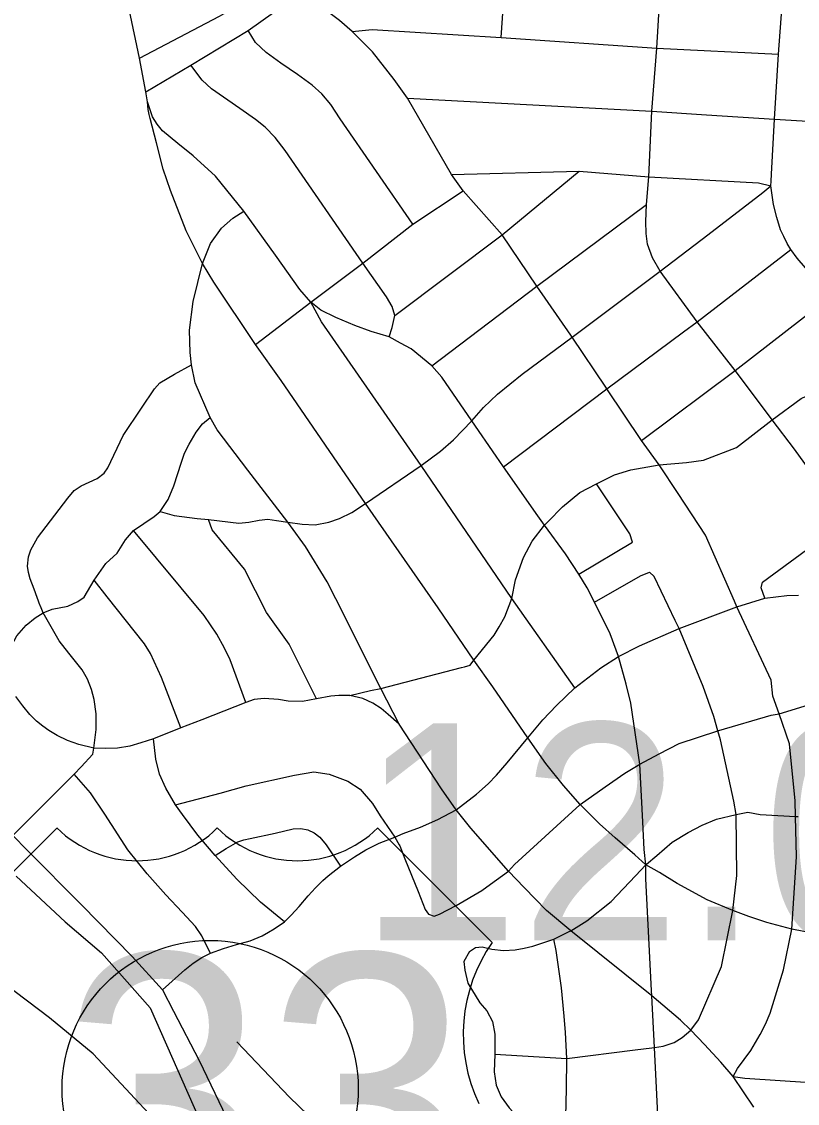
# Model space of a CAD drawing. Extents: x 1729596 to 1934326, y 644115 to 911751.
# Drawn here: x 1808287 to 1812216, y 725942 to 731420 of the extents above; entities that cross this region are included whole.
import ezdxf

# ---------------------------------------------------------------- set-up
doc = ezdxf.new("R2010")
doc.units = 0
for name, color, linetype in [('Default', 7, 'Continuous'), ('GM_X_City_Street', 7, 'Continuous'), ('GM_X_Corporation', 7, 'Continuous'), ('GM_X_Township', 7, 'Continuous'), ('GM_X_US_Route', 7, 'Continuous'), ('GM_X_US_Shield', 7, 'Continuous')]:
    doc.layers.add(name, color=color, linetype=linetype)

msp = doc.modelspace()

# ---------------------------------------------------------------- linework, layer by layer
at = {"layer": 'Default'}
msp.add_circle((1809241.7, 726017.3), 750, dxfattribs=at)
at = {"layer": 'GM_X_City_Street'}
for points in [[(1812064.7, 729436), (1811901.5, 729654.1), (1811707.8, 729900.7), (1811520.8, 730157.3), (1811482.7, 730223.5), (1811456.2, 730293.1), (1811449.6, 730347.7), (1811447.9, 730407.3), (1811451.2, 730493.4), (1811463.6, 730633.9), (1811477.9, 730967.2), (1811504.2, 731286.2), (1811525.7, 731655.4), (1811571.1, 732469.5), (1811613.6, 733276.8), (1811614.9, 733300.7)], [(1808933.6, 730950.6), (1808927.7, 730975), (1808924.9, 731014), (1808915.5, 731064.3), (1808884.4, 731234.4), (1808773.2, 731765.5), (1808773.2, 731832.8)], [(1811068, 729831.7), (1810896.9, 730080.3), (1810720.9, 730339.7), (1810522.9, 730562.5), (1810464.1, 730645.2), (1810240.6, 731033), (1810174.5, 731126.5), (1810063.3, 731267.1), (1809960.3, 731370.1), (1809896.5, 731425.7), (1809796.8, 731500.9), (1809813.1, 731765.8), (1809813.6, 731773.3)], [(1810715.7, 731339), (1810737, 731658.6)], [(1812257.3, 730172.7), (1812214.3, 730223), (1812182.2, 730266.4), (1812164.8, 730295.9), (1812147.5, 730331.5), (1812131, 730366.3), (1812111.9, 730427.9), (1812095.4, 730493.8), (1812081.5, 730589.3), (1812082.3, 730611.9), (1812085, 730648.4), (1812100.6, 730926.1), (1812120.6, 731255.1), (1812146.6, 731618)], [(1808884.4, 731234.4), (1809289.9, 731448.6), (1809371.7, 731494.4), (1809432.2, 731512.3), (1809481.2, 731523.8), (1809540.1, 731525.4), (1809626.8, 731512.3), (1809796.8, 731500.9)], [(1808915.5, 731064.3), (1809144.4, 731200), (1809433.8, 731375), (1809626.8, 731512.3)], [(1809960.3, 731370.1), (1810061.7, 731379.9), (1810715.7, 731339), (1811504.2, 731286.2), (1812120.6, 731255.1)], [(1810268.4, 730393.7), (1809899.8, 730928.6), (1809852.4, 731000.6), (1809806.6, 731054.5), (1809759.2, 731098.7), (1809684, 731152.6), (1809600.6, 731209.9), (1809525.4, 731263.8), (1809471.4, 731314.5), (1809433.8, 731375)], [(1810148, 729823.9), (1810163.4, 729871.8), (1810177.3, 729932), (1810163.4, 729976.8), (1810135.6, 730026.2), (1810015.1, 730196.5), (1809622.2, 730767.6), (1809570.7, 730833), (1809520.5, 730886.1), (1809471.4, 730925.3), (1809391.3, 730981), (1809249, 731079), (1809201.6, 731123.2), (1809144.4, 731200)], [(1810689.9, 729219.7), (1810566.4, 729397.8), (1810415.1, 729620.1), (1810364.2, 729677.2), (1810259.2, 729763.7), (1810205.1, 729791.5), (1810148, 729823.9), (1810057.1, 729851.5), (1809974.8, 729881), (1809878.4, 729921.4), (1809802.1, 729958.3), (1809752.5, 729999.1), (1809696.5, 730064.4), (1809573.6, 730237.8), (1809412.1, 730460.7), (1809268.7, 730636.8), (1809155.9, 730741.2), (1809078, 730803.8), (1809000.1, 730867.8), (1808973.6, 730901.2), (1808950, 730937.4), (1808924.9, 731014)], [(1810240.6, 731033), (1811477.9, 730967.2), (1811755.1, 730948.7), (1812100.6, 730926.1), (1812435.6, 730905.3), (1813230.1, 730807.5), (1813233.7, 730807.3), (1813987.4, 730807.1), (1814024.8, 730804.5), (1814921.5, 730747.2), (1814957.3, 730744.9)], [(1812310, 726800.5), (1812188, 726823.8), (1812060.5, 726858), (1811969.6, 726888.3), (1811888.8, 726919.4), (1811758.6, 726973.7), (1811606.7, 727055.3), (1811517.5, 727111.7), (1811447.7, 727150.1), (1811392.2, 727201.3), (1811292.4, 727287), (1811213.4, 727357.3), (1811115.3, 727455.4), (1811031.6, 727551.2), (1810941.5, 727663.9), (1810851.5, 727793.1), (1810672.6, 728050.9), (1810578, 728187.2), (1810396.6, 728451.1), (1810028.4, 728980.3), (1809601.7, 729602.8), (1809471.2, 729784.7), (1809259.8, 730100.2), (1809203.8, 730195), (1809119.9, 730361.3), (1809040.4, 730565.8), (1809004.2, 730673), (1808969.4, 730806.6), (1808938.8, 730929), (1808933.6, 730950.6)], [(1810177.3, 729932), (1810720.9, 730339.7), (1811110.2, 730662.2)], [(1810464.1, 730645.2), (1811110.2, 730662.2), (1811463.6, 730633.9), (1812019, 730603.2), (1812081.5, 730589.3)], [(1808989.4, 728939.2), (1809059.3, 728918.9), (1809175.9, 728903.4), (1809233.4, 728898.7), (1809387.2, 728880.1), (1809437, 728886.3), (1809489.8, 728895.6), (1809533.4, 728900.3), (1809578.4, 728894.1), (1809635.2, 728884.8), (1809708.2, 728875.4), (1809773.5, 728872.3), (1809843.4, 728884.8), (1809897, 728903.4), (1809959.2, 728933.7), (1810028.4, 728980.3), (1810309.7, 729173), (1810407.6, 729244.6), (1810473.8, 729302.1), (1810566.4, 729397.8), (1810626.7, 729465.7), (1810697.7, 729533.6), (1810822.8, 729635.6), (1811074.4, 729822.4), (1811520.8, 730157.3), (1811762, 730340.2), (1812041.6, 730554.6), (1812081.5, 730589.3)], [(1809471.2, 729784.7), (1809752.5, 729999.1), (1810015.1, 730196.5), (1810268.4, 730393.7), (1810522.9, 730562.5)], [(1809648.1, 728866.9), (1809635.2, 728884.8), (1809433.1, 729149), (1809276.9, 729352.6), (1809241.9, 729414.7), (1809166.3, 729590.3), (1809147.9, 729682.1), (1809141.3, 729744.7), (1809137, 729857.7), (1809155.7, 730002.2), (1809203.8, 730195), (1809244.2, 730296), (1809298.6, 730373.7), (1809356.2, 730425), (1809412.1, 730460.7)], [(1810364.2, 729677.2), (1810896.9, 730080.3), (1811451.2, 730493.4)], [(1811639.4, 729850), (1811707.8, 729900.7), (1812182.2, 730266.4)], [(1811426.5, 729299), (1811901.5, 729654.1), (1812412.2, 730050.3)], [(1811089.2, 728046.2), (1810770.3, 728499.1), (1810309.7, 729173), (1809805.3, 729899.7), (1809752.5, 729999.1)], [(1810727, 729166.2), (1811250.4, 729561.5), (1811639.4, 729850)], [(1811245.9, 729568.3), (1811074.4, 729822.4), (1811068, 729831.7)], [(1808381.7, 728461.1), (1808350.6, 728545.7), (1808330.6, 728597.8), (1808321.1, 728630.3), (1808316.8, 728662.9), (1808321.9, 728709.8), (1808334.1, 728746.2), (1808367.1, 728806.1), (1808521.5, 729007.5), (1808552.6, 729046.4), (1808588.3, 729069.7), (1808669.2, 729107), (1808704.9, 729133.4), (1808723.6, 729159.9), (1808801.3, 729324.6), (1808894.5, 729462.9), (1808959.8, 729560.8), (1808986.2, 729590.4), (1809060.9, 729635.5), (1809147.9, 729682.1)], [(1810954.1, 728888.6), (1811026.6, 728962.4), (1811114.6, 729034.9), (1811198, 729079.7), (1811289.1, 729126), (1811372.5, 729150.7), (1811516, 729175.4), (1811655, 729187.8), (1811739.9, 729198.6), (1811908.1, 729263.4), (1812088.5, 729404.2), (1812234.2, 729511.7), (1812330.2, 729554.8), (1812374.9, 729569.7), (1812441.1, 729581.3), (1812541.6, 729584.1), (1812872.3, 729565), (1813155.3, 729549.4), (1813946.7, 729498.1), (1814855.6, 729442.7), (1814890.2, 729438.9)], [(1811897.5, 728485.5), (1811750.7, 728820.3), (1811611.8, 729030.3), (1811516, 729175.4), (1811426.5, 729299), (1811250.4, 729561.5), (1811245.9, 729568.3)], [(1808383.4, 728418.6), (1808395.7, 728425.9), (1808440.9, 728444.1), (1808520.7, 728460.6), (1808571.5, 728483.2), (1808604.2, 728505.6), (1808654.3, 728591.8), (1808714.3, 728676.5), (1808770.2, 728729.3), (1808813.7, 728796.1), (1808854.1, 728842.8), (1808958.3, 728914.3), (1808989.4, 728939.2), (1809029.8, 728999.8), (1809057.7, 729069.7), (1809096.6, 729189.4), (1809112.1, 729234.5), (1809135.5, 729281.1), (1809171.2, 729341.7), (1809203.8, 729383.6), (1809241.9, 729414.7)], [(1812424.6, 728864.5), (1812297.1, 729121.1), (1812201.1, 729255.2), (1812088.5, 729404.2), (1812064.7, 729436)], [(1810901.7, 728917.7), (1810727, 729166.2), (1810689.9, 729219.7)], [(1811380.2, 728784.8), (1811367.8, 728826.5), (1811198, 729079.7)], [(1811297.4, 728237.3), (1811267.4, 728320), (1811188.6, 728480.6), (1811151.3, 728553.7), (1811109.3, 728622.1), (1811042, 728724.6), (1810935.5, 728869.7), (1810901.7, 728917.7)], [(1809780.3, 727991), (1809641.4, 728267.1), (1809526.6, 728428.1), (1809415.2, 728646.9), (1809252, 728847.5), (1809233.4, 728898.7)], [(1810199.6, 727863.4), (1810105.8, 728044), (1810051.1, 728153.3), (1809922.7, 728411.2), (1809834.9, 728583.2), (1809724.5, 728762), (1809648.1, 728866.9)], [(1810529.2, 728153.1), (1810558.1, 728161.2), (1810578, 728187.2), (1810680.5, 728313.1), (1810705.2, 728355.2), (1810734.3, 728406), (1810770.3, 728499.1), (1810788.8, 728593.3), (1810828.9, 728706), (1810872.2, 728789.4), (1810935.5, 728869.7), (1810954.1, 728888.6)], [(1812032.4, 728553.8), (1812039.2, 728581.2), (1812345.4, 728806.4), (1812424.6, 728864.5), (1812491.7, 728896), (1812511.6, 728903.8)], [(1809421.8, 727972.8), (1809342.8, 728188.9), (1809314.1, 728248), (1809275.1, 728319.1), (1809211.4, 728412.5), (1808854.1, 728842.8)], [(1811109.3, 728622.1), (1811380.2, 728784.8)], [(1809092.8, 727844.3), (1808994.7, 728098.7), (1808940, 728220.2), (1808909.5, 728269.3), (1808719.8, 728507.3), (1808654.3, 728591.8)], [(1811188.6, 728480.6), (1811421.9, 728613.4), (1811466.6, 728631.9)], [(1811596.5, 728388.2), (1811491.3, 728610.3), (1811466.6, 728631.9)], [(1812050.6, 728499.9), (1812032.4, 728553.8)], [(1808999.9, 726516.7), (1809113, 726619.2), (1809155.5, 726651.9), (1809200, 726680.4), (1809243, 726703.3), (1809309.1, 726726.5), (1809376.1, 726746.2), (1809443.8, 726766), (1809505.4, 726790.3), (1809537.3, 726808.6), (1809566.2, 726826.8), (1809617.9, 726861.3), (1809652.1, 726895.3), (1809693.2, 726940.1), (1809738.8, 726994.1), (1809775.3, 727034.4), (1809812.6, 727070.2), (1809839.9, 727093.8), (1809901.6, 727144), (1809972.3, 727190.3), (1810030.8, 727226.1), (1810098.5, 727259.5), (1810177, 727289.6), (1810219.4, 727309), (1810306.9, 727340.9), (1810395.1, 727379.7), (1810486.9, 727428.5), (1810590.5, 727507.4), (1810649.1, 727560.7), (1810692.6, 727604.7), (1810745.6, 727667.2), (1810851.5, 727793.1), (1810925.9, 727884.6), (1810996.7, 727957.6), (1811089.2, 728046.2), (1811221, 728147.8), (1811309.2, 728204.8), (1811415.6, 728259.5), (1811616.4, 728346.3), (1811909.9, 728457.3), (1812050.6, 728499.9), (1812163.1, 728513.5), (1812221.7, 728516.6)], [(1811890.5, 726077.8), (1811912.2, 726118.6), (1811979.9, 726209.8), (1812026.8, 726291.4), (1812054.6, 726343.5), (1812077.2, 726399), (1812145.3, 726617.9), (1812188, 726823.8), (1812211.7, 727190.8), (1812206.7, 727395.5), (1812204.7, 727473.9), (1812175.7, 727763), (1812122.9, 727915.6), (1812092.2, 728004.2), (1812083.3, 728085.4), (1811909.9, 728457.3), (1811897.5, 728485.5)], [(1808242.1, 727298), (1808553.7, 727610), (1808588.4, 727647.3), (1808647.5, 727711.5), (1808652.7, 727741.9), (1808664, 727834.8), (1808664.9, 727914.6), (1808654.4, 727986.7), (1808641.4, 728037.9), (1808620.6, 728090.8), (1808594.5, 728136.9), (1808525.9, 728221.9), (1808477.4, 728285.3), (1808395.7, 728425.9), (1808381.8, 728460.6), (1808381.7, 728461.1)], [(1808170.9, 728109.1), (1808212.6, 728208), (1808235.6, 728260.1), (1808262.1, 728310.5), (1808310.7, 728364.3), (1808354.9, 728401.6), (1808383.4, 728418.6)], [(1811478.6, 726222.9), (1811493, 726224.5), (1811535.5, 726231.5), (1811591.1, 726251.4), (1811632.7, 726275.3), (1811676.1, 726313.1), (1811714.3, 726366), (1811831.6, 726636.1), (1811888.8, 726919.4), (1811909.8, 727096.6), (1811906.2, 727405.1), (1811893.6, 727473.1), (1811826.5, 727782.5), (1811813.5, 727828.2), (1811792.8, 727901.1), (1811738, 728053.5), (1811616.4, 728346.3), (1811596.5, 728388.2)], [(1811477.6, 726513.6), (1811447.7, 727079.1), (1811447.7, 727150.1), (1811439.8, 727227.8), (1811433.9, 727368.6), (1811417.9, 727660.8), (1811372, 727969.3), (1811349.5, 728064.8), (1811309.2, 728204.8), (1811297.4, 728237.3)], [(1809948.7, 728007.5), (1810054.6, 728033.6), (1810105.8, 728044), (1810514.7, 728149), (1810529.2, 728153.1)], [(1811995.6, 725922.5), (1811890.5, 726077.8), (1811827.5, 726150.2), (1811745.4, 726240.9), (1811676.1, 726313.1), (1811623.2, 726364.3), (1811479.1, 726486.7), (1811068.5, 726815.7), (1810945.2, 726919), (1810832.4, 727035.3), (1810752.5, 727117.8), (1810562.4, 727336.5), (1810486.9, 727428.5), (1810414, 727535.3), (1810199.6, 727863.4), (1810144, 727912), (1810107.5, 727942.4), (1810065.9, 727968.5), (1810014.7, 727991.9), (1809948.7, 728007.5), (1809894, 728007.5), (1809852.4, 728004.9), (1809780.3, 727991), (1809709.1, 727977.1), (1809637.1, 727979.7), (1809588.4, 727987.6), (1809515.5, 727992.8), (1809464.3, 727986.7), (1809421.8, 727972.8), (1809200.4, 727884.2), (1809092.8, 727844.3), (1808954.8, 727788.8), (1808891.4, 727767.9), (1808835, 727750.6), (1808772.5, 727741.6), (1808714.3, 727739.8), (1808652.7, 727741.9), (1808576.3, 727760.1), (1808519.9, 727779.2), (1808466.9, 727804.4), (1808425.3, 727830.4), (1808394, 727852.1), (1808361.9, 727878.2), (1808328, 727911.2), (1808293.3, 727955.4), (1808257.7, 728002.3)], [(1811114.3, 727454.5), (1811115.3, 727455.4), (1811241.5, 727545.8), (1811342.5, 727614.2), (1811417.9, 727660.8), (1811515, 727712.1), (1811616.4, 727764.4), (1811813.5, 727828.2), (1811818.5, 727829.8), (1812082.7, 727907.7), (1812122.9, 727915.6), (1812293.2, 727967.5), (1812449.8, 727987.1)], [(1809617.9, 726861.3), (1809497.3, 726961.2), (1809376.6, 727077.5), (1809267.2, 727197.3), (1809178.7, 727299.7), (1809102.3, 727405.6), (1809066.7, 727453.4), (1809018.1, 727538.4), (1808986, 727609.6), (1808967.2, 727684.9), (1808954.8, 727788.8)], [(1809243, 726703.3), (1809222.1, 726745.9), (1809200.4, 726791), (1809168.3, 726837.9), (1809100.6, 726910), (1809017.2, 726997.6), (1808922.6, 727105.3), (1808825.4, 727225.9), (1808707.8, 727407.2), (1808635.5, 727515.3), (1808553.7, 727610)], [(1809066.7, 727453.4), (1809292.2, 727513.7), (1809424.3, 727550.6), (1809668.6, 727604.3), (1809766.7, 727620.9), (1809845, 727609.4), (1809939.5, 727573.8), (1810001.9, 727534), (1810064.5, 727460.2), (1810103, 727398.2), (1810177, 727289.6), (1810199.6, 727252.3), (1810202.2, 727245.8)], [(1810375.8, 726890.3), (1810403.6, 726900.7), (1810486.9, 726944.1), (1810617.1, 727020.5), (1810662.2, 727051.8), (1810752.5, 727117.8), (1810782.9, 727152.5), (1811114.3, 727454.5)], [(1811452.1, 727153.8), (1811503.8, 727198), (1811581.5, 727264.5), (1811662.2, 727314.8), (1811733, 727351.3), (1811805.5, 727380.8), (1811906.2, 727405.1), (1811964.3, 727416.4), (1812027.8, 727405.6), (1812206.7, 727395.5), (1812219.7, 727394.8)], [(1809267.2, 727197.3), (1809323.7, 727232.9), (1809381.4, 727266.4), (1809412.6, 727277), (1809444.3, 727284.1), (1809571.5, 727310.5), (1809662.8, 727332.5), (1809700.8, 727334.8), (1809737.3, 727328), (1809768.5, 727312), (1809798.1, 727289.9), (1809829.3, 727251.2), (1809901.6, 727144)], [(1810202.2, 727245.8), (1810228.2, 727180.3), (1810295, 727014.5), (1810330.6, 726924.2), (1810348, 726900.7), (1810375.8, 726890.3)], [(1811057.1, 726810.2), (1811068.5, 726815.7), (1811150.1, 726866.9), (1811273.3, 726964.1), (1811395.8, 727095.4), (1811447.7, 727150.1), (1811452.1, 727153.8)], [(1810554.6, 726711.5), (1810585.8, 726731.5), (1810618.8, 726735), (1810668.3, 726722.8), (1810727.3, 726716.7), (1810787.2, 726719.3), (1810832.4, 726727.6), (1810875.8, 726737.6), (1810982.5, 726774), (1811057.1, 726810.2)], [(1811008.9, 725124.1), (1811020.7, 725440.7), (1811041.6, 725804.4), (1811046.8, 726015.3), (1811047.7, 726169.8), (1811041.6, 726300.9), (1811035.5, 726383.4), (1811020.7, 726527.5), (1810994.7, 726715.8), (1810982.5, 726774)], [(1810554.6, 726711.5), (1810527.2, 726661.1), (1810531.9, 726616.4), (1810546.1, 726550.4), (1810607.3, 726451.3), (1810642.7, 726411.3), (1810671, 726357), (1810682.8, 726293.4), (1810682.8, 726192.1), (1810680.4, 726102.5), (1810691, 726035.3), (1810715.8, 725975.2), (1810755.9, 725919.8), (1810796, 725876.1), (1810847.8, 725849), (1810889.1, 725829), (1810942.1, 725814.9)], [(1811550.2, 725092.6), (1811535.5, 725409.4), (1811513.8, 725780.1), (1811504.3, 725987.6), (1811493, 726224.5), (1811479.1, 726486.7), (1811477.6, 726513.6)], [(1810457, 725154.8), (1810389.1, 725266.5), (1810316.8, 725360.7), (1810200.7, 725476.7), (1810091.2, 725566.5), (1809924.8, 725702.3), (1809644.4, 725973.9), (1809377.3, 726254.2)], [(1810682.8, 726192.1), (1811047.7, 726169.8), (1811394.9, 726213.2), (1811478.6, 726222.9)], [(1811890.5, 726077.8), (1811949.6, 726069.2), (1812281.5, 726048.6), (1812601.8, 726027.8), (1812719.9, 726021.7), (1812735.2, 726020.8)]]:
    msp.add_lwpolyline(points, dxfattribs=at)
at = {"layer": 'GM_X_Corporation'}
msp.add_lwpolyline([(1808259.8, 727092.5), (1808508, 726862), (1808692.3, 726704.1), (1808937.6, 726426.3), (1809210.9, 725807.5)], dxfattribs=at)
at = {"layer": 'GM_X_Township'}
msp.add_lwpolyline([(1809026.6, 725789.6), (1808649.2, 726193.1), (1808427.9, 726375.4), (1807849.9, 726813.4)], dxfattribs=at)
at = {"layer": 'GM_X_US_Route'}
msp.add_lwpolyline([(1807800.5, 727791.2), (1807875.7, 727689.5), (1808040.7, 727500.3), (1808162.2, 727375.3), (1808242.1, 727298), (1808315.9, 727225.1), (1808591, 726948.2), (1808847.1, 726686.9), (1808999.9, 726516.7), (1809056.3, 726409.1), (1809185.7, 726160), (1809324.5, 725870.9), (1809418.3, 725683.4), (1809423.7, 725672.5)], dxfattribs=at)
at = {"layer": 'GM_X_US_Shield'}
for p, q in [((1808466, 727336.8), (1807885.9, 726756.8)), ((1810670.3, 726756.8), (1810090.2, 727336.8))]:
    msp.add_line(p, q, dxfattribs=at)
for centre, radius, start, end in [((1808872.1, 727751.1), 580.1, 225.573, 314.427), ((1809684.2, 727751.1), 580.1, 225.573, 314.427), ((1811335.5, 726290.9), 812.1, 144.9991, 205.4529)]:
    msp.add_arc(centre, radius, start, end, dxfattribs=at)

# ---------------------------------------------------------------- texts
at = {"layer": 'Default'}
msp.add_text('12.00', height=1100, dxfattribs=at).set_placement((1809991.6, 726767.2))
at = {"layer": 'GM_X_US_Shield'}
msp.add_text('33', height=1392.19, dxfattribs=at).set_placement((1808485.7, 725306.6))

doc.saveas('drawing.dxf')
